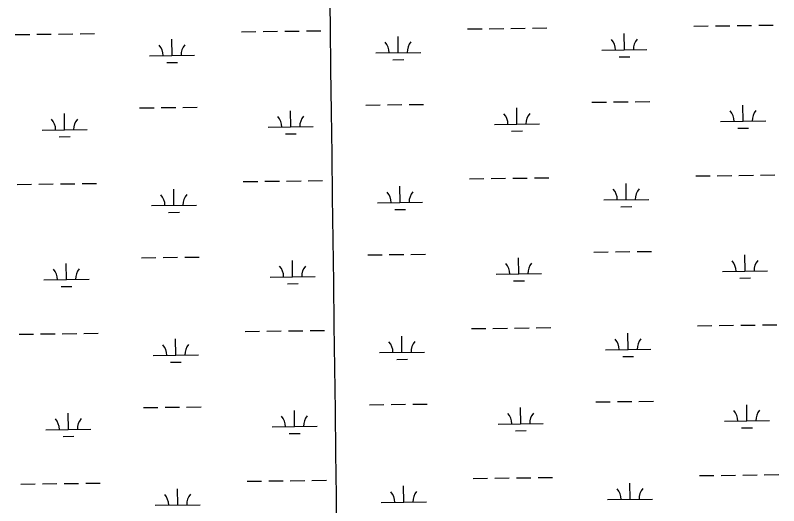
# Model space of a CAD drawing. Extents: x 3715084 to 3753216, y 488173 to 513963.
# Drawn here: x 3744854 to 3746548, y 509427 to 510516 of the extents above; entities that cross this region are included whole.
import ezdxf

# ---------------------------------------------------------------- set-up
doc = ezdxf.new("R2010")
doc.units = 0
doc.layers.add('V-GRID-MAJR', color=7, linetype='Continuous')
doc.layers.add('V-WETL-SWMP', color=7, linetype='Continuous')

msp = doc.modelspace()

# ---------------------------------------------------------------- linework, layer by layer
at = {"layer": 'V-GRID-MAJR'}
msp.add_spline([(3745765.588, 493921.13), (3745688.039, 499979.624), (3745610.465, 506040.05), (3745532.8910000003, 512100.488), (3745532.866, 512102.407)], degree=3, dxfattribs=at)
at = {"layer": 'V-WETL-SWMP'}
for p, q in [((3746360.0312431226, 510491.93494195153), (3746392.0287403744, 510492.3348217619)), ((3746408.027489, 510492.534761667), (3746440.0249862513, 510492.9346414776)), ((3746456.0237348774, 510493.13458138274), (3746488.021232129, 510493.5344611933)), ((3746504.0199807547, 510493.7344010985), (3746536.0174780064, 510494.13428090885)), ((3744854.4250071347, 510473.1190473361), (3744886.422504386, 510473.51892714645)), ((3744902.4212530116, 510473.7188670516), (3744934.4187502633, 510474.11874686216)), ((3744950.417498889, 510474.31868676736), (3744982.4149961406, 510474.71856657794)), ((3744998.4137447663, 510474.9185064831), (3745030.411242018, 510475.3183862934)), ((3745356.293752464, 510479.391012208), (3745388.2912497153, 510479.79089201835)), ((3745404.2899983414, 510479.9908319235), (3745436.2874955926, 510480.3907117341)), ((3745452.2862442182, 510480.5906516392), (3745484.2837414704, 510480.9905314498)), ((3745500.282490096, 510481.190471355), (3745532.279987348, 510481.59035116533)), ((3745858.1624977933, 510485.6629770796), (3745890.1599950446, 510486.06285688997)), ((3745906.1587436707, 510486.2627967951), (3745938.156240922, 510486.6626766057)), ((3745954.154989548, 510486.8626165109), (3745986.1524867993, 510487.26249632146)), ((3746002.151235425, 510487.4624362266), (3746034.1487326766, 510487.86231603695)), ((3746206.0854193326, 510439.2650846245), (3746205.6355538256, 510475.2622736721)), ((3745202.347928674, 510426.721154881), (3745201.8980631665, 510462.7183439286)), ((3745704.2166740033, 510432.9931197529), (3745703.766808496, 510468.9903088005)), ((3746156.089329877, 510438.64027242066), (3746256.0815087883, 510439.88989682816)), ((3745152.3518392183, 510426.09634267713), (3745252.3440181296, 510427.34596708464)), ((3745654.2205845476, 510432.368307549), (3745754.2127634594, 510433.61793195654)), ((3746194.2791877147, 510423.68533457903), (3746218.2773106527, 510423.985244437)), ((3745190.541697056, 510411.14140483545), (3745214.539819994, 510411.4413146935)), ((3745692.410442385, 510417.41336970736), (3745716.4085653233, 510417.71327956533)), ((3746134.125629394, 510322.9247735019), (3746166.1231266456, 510323.3246533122)), ((3746182.1218752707, 510323.5245932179), (3746214.119372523, 510323.92447302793)), ((3746230.1181211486, 510324.12441293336), (3746262.1156184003, 510324.5242927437)), ((3745130.3881387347, 510310.38084375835), (3745162.385635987, 510310.7807235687)), ((3745178.384384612, 510310.98066347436), (3745210.3818818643, 510311.3805432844)), ((3745226.38063049, 510311.58048318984), (3745258.3781277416, 510311.9803630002)), ((3745465.7861518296, 510268.13876145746), (3745465.3362863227, 510304.1359505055)), ((3745632.2568840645, 510316.65280863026), (3745664.2543813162, 510317.0526884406)), ((3745680.253129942, 510317.2526283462), (3745712.2506271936, 510317.6525081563)), ((3745728.249375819, 510317.8524480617), (3745760.246873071, 510318.25232787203)), ((3745967.6548971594, 510274.4107263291), (3745967.2050316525, 510310.4079153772)), ((3746469.5236424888, 510280.682691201), (3746469.0737769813, 510316.679880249)), ((3744963.917406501, 510261.86679658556), (3744963.467540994, 510297.8639856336)), ((3745917.658807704, 510273.78591412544), (3746017.650986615, 510275.0355385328)), ((3746419.5275530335, 510280.05787899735), (3746519.519731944, 510281.3075034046)), ((3744913.921317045, 510261.2419843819), (3745013.9134959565, 510262.4916087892)), ((3745415.790062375, 510267.51394925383), (3745515.7822412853, 510268.7635736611)), ((3745453.9799202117, 510252.55901141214), (3745477.97804315, 510252.8589212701)), ((3745955.848665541, 510258.8309762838), (3745979.84678848, 510259.1308861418)), ((3746457.717410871, 510265.10294115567), (3746481.715533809, 510265.4028510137)), ((3744952.1111748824, 510246.2870465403), (3744976.1092978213, 510246.58695639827)), ((3745862.3196924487, 510153.013953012), (3745894.3171897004, 510153.41383282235)), ((3745910.315938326, 510153.6137727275), (3745942.3134355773, 510154.01365253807)), ((3745958.3121842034, 510154.21359244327), (3745990.309681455, 510154.6134722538)), ((3746006.308430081, 510154.813412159), (3746038.3059273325, 510155.2132919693)), ((3746364.1884377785, 510159.28591788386), (3746396.18593503, 510159.6857976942)), ((3746412.184683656, 510159.8857375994), (3746444.182180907, 510160.28561741)), ((3746460.180929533, 510160.4855573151), (3746492.1784267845, 510160.8854371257)), ((3746508.1771754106, 510161.08537703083), (3746540.174672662, 510161.4852568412)), ((3744858.58220179, 510140.4700232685), (3744890.5796990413, 510140.8699030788)), ((3744906.5784476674, 510141.06984298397), (3744938.5759449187, 510141.46972279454)), ((3744954.5746935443, 510141.6696626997), (3744986.5721907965, 510142.06954251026)), ((3745002.570939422, 510142.26948241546), (3745034.568436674, 510142.6693622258)), ((3745360.45094712, 510146.74198814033), (3745392.448444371, 510147.1418679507)), ((3745408.447192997, 510147.3418078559), (3745440.4446902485, 510147.74168766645)), ((3745456.443438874, 510147.9416275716), (3745488.440936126, 510148.34150738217)), ((3745504.4396847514, 510148.5414472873), (3745536.437182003, 510148.94132709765)), ((3745708.373868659, 510100.3440956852), (3745707.924003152, 510136.34128473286)), ((3746210.242613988, 510106.6160605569), (3746209.792748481, 510142.6132496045)), ((3745206.5051233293, 510094.0721308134), (3745206.055257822, 510130.06931986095)), ((3745658.3777792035, 510099.71928348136), (3745758.369958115, 510100.9689078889)), ((3746160.2465245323, 510105.99124835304), (3746260.238703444, 510107.24087276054)), ((3745156.5090338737, 510093.4473186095), (3745256.5012127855, 510094.696943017)), ((3745696.5676370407, 510084.76434563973), (3745720.565759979, 510085.0642554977)), ((3746198.43638237, 510091.03631051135), (3746222.434505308, 510091.3362203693)), ((3745194.6988917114, 510078.4923807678), (3745218.6970146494, 510078.7922906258)), ((3745636.4140787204, 509984.00378456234), (3745668.4115759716, 509984.4036643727)), ((3745684.4103245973, 509984.60360427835), (3745716.407821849, 509985.0034840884)), ((3745732.4065704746, 509985.20342399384), (3745764.4040677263, 509985.6033038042)), ((3746138.2828240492, 509990.275749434), (3746170.280321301, 509990.67562924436)), ((3746186.279069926, 509990.87556914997), (3746218.2765671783, 509991.2754489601)), ((3746234.275315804, 509991.4753888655), (3746266.2728130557, 509991.8752686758)), ((3746473.680837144, 509948.03366713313), (3746473.2309716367, 509984.03085618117)), ((3744968.074601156, 509929.2177725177), (3744967.624735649, 509965.21496156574)), ((3745134.54533339, 509977.7318196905), (3745166.5428306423, 509978.13169950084)), ((3745182.5415792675, 509978.33163940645), (3745214.5390765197, 509978.73151921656)), ((3745230.5378251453, 509978.93145912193), (3745262.535322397, 509979.3313389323)), ((3745469.943346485, 509935.48973738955), (3745469.493480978, 509971.48692643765)), ((3745971.8120918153, 509941.7617022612), (3745971.362226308, 509977.75889130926)), ((3746423.684747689, 509947.40885492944), (3746523.6769265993, 509948.65847933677)), ((3745419.9472570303, 509934.8649251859), (3745519.9394359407, 509936.11454959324)), ((3745921.8160023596, 509941.1368900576), (3746021.8081812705, 509942.38651446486)), ((3746461.874605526, 509932.4539170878), (3746485.872728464, 509932.7538269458)), ((3744918.0785117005, 509928.59296031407), (3745018.070690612, 509929.84258472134)), ((3744956.268369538, 509913.6380224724), (3744980.2664924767, 509913.93793233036)), ((3745458.137114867, 509919.9099873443), (3745482.1352378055, 509920.20989720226)), ((3745960.005860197, 509926.1819522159), (3745984.0039831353, 509926.4818620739)), ((3746512.334370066, 509828.436352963), (3746544.331867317, 509828.8362327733)), ((3745364.6081417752, 509814.0929640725), (3745396.6056390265, 509814.4928438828)), ((3745412.6043876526, 509814.69278378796), (3745444.601884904, 509815.09266359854)), ((3745460.60063353, 509815.29260350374), (3745492.598130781, 509815.6924833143)), ((3745508.596879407, 509815.89242321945), (3745540.5943766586, 509816.2923030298)), ((3745866.476887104, 509820.3649289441), (3745898.474384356, 509820.76480875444)), ((3745914.4731329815, 509820.96474865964), (3745946.4706302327, 509821.3646284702)), ((3745962.469378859, 509821.56456837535), (3745994.4668761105, 509821.9644481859)), ((3746010.465624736, 509822.16438809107), (3746042.463121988, 509822.5642679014)), ((3746368.345632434, 509826.636893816), (3746400.3431296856, 509827.03677362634)), ((3746416.3418783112, 509827.2367135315), (3746448.339375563, 509827.63659334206)), ((3746464.3381241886, 509827.83653324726), (3746496.33562144, 509828.23641305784)), ((3744862.7393964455, 509807.8209992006), (3744894.7368936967, 509808.2208790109)), ((3744910.735642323, 509808.4208189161), (3744942.733139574, 509808.8206987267)), ((3744958.7318881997, 509809.02063863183), (3744990.729385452, 509809.4205184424)), ((3745006.7281340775, 509809.62045834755), (3745038.725631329, 509810.0203381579)), ((3745210.6623179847, 509761.42310674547), (3745210.2124524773, 509797.42029579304)), ((3745712.5310633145, 509767.6950716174), (3745712.0811978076, 509803.69226066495)), ((3746214.3998086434, 509773.96703648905), (3746213.9499431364, 509809.9642255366)), ((3745160.666228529, 509760.7982945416), (3745260.658407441, 509762.04791894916)), ((3745662.534973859, 509767.0702594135), (3745762.52715277, 509768.319883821)), ((3746164.4037191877, 509773.3422242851), (3746264.3958980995, 509774.5918486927)), ((3745198.856086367, 509745.8433567), (3745222.854209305, 509746.14326655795)), ((3745700.724831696, 509752.1153215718), (3745724.7229546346, 509752.4152314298)), ((3746202.5935770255, 509758.3872864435), (3746226.5916999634, 509758.6871963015)), ((3746238.4325104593, 509658.82636479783), (3746270.430007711, 509659.2262446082)), ((3745138.7025280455, 509645.0827956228), (3745170.7000252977, 509645.48267543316)), ((3745186.698773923, 509645.6826153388), (3745218.696271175, 509646.08249514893)), ((3745234.6950198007, 509646.2824350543), (3745266.6925170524, 509646.68231486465)), ((3745640.571273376, 509651.3547604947), (3745672.568770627, 509651.75464030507)), ((3745688.5675192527, 509651.9545802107), (3745720.5650165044, 509652.3544600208)), ((3745736.56376513, 509652.5543999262), (3745768.5612623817, 509652.95427973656)), ((3745975.9692864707, 509609.1126781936), (3745975.5194209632, 509645.10986724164)), ((3746142.4400187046, 509657.62672536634), (3746174.4375159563, 509658.0266051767)), ((3746190.436264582, 509658.22654508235), (3746222.4337618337, 509658.62642489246)), ((3746477.8380317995, 509615.38464306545), (3746477.388166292, 509651.3818321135)), ((3744972.2317958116, 509596.56874845), (3744971.7819303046, 509632.5659374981)), ((3745474.1005411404, 509602.84071332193), (3745473.6506756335, 509638.83790236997)), ((3745925.973197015, 509608.4878659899), (3746025.965375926, 509609.73749039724)), ((3746427.8419423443, 509614.7598308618), (3746527.834121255, 509616.0094552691)), ((3744922.2357063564, 509595.9439362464), (3745022.227885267, 509597.1935606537)), ((3745424.1044516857, 509602.2159011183), (3745524.096630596, 509603.46552552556)), ((3745964.1630548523, 509593.5329281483), (3745988.1611777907, 509593.83283800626)), ((3746466.0318001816, 509599.8048930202), (3746490.0299231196, 509600.10480287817)), ((3744960.425564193, 509580.98899840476), (3744984.423687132, 509581.28890826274)), ((3745462.2943095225, 509587.2609632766), (3745486.292432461, 509587.56087313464)), ((3746014.622819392, 509489.51536402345), (3746046.6203166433, 509489.9152438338)), ((3746372.5028270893, 509493.9878697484), (3746404.500324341, 509494.3877495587)), ((3746420.4990729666, 509494.58768946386), (3746452.4965702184, 509494.98756927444)), ((3746468.495318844, 509495.1875091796), (3746500.4928160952, 509495.58738899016)), ((3746516.4915647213, 509495.78732889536), (3746548.4890619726, 509496.1872087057)), ((3744866.896591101, 509475.17197513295), (3744898.894088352, 509475.5718549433)), ((3744914.892836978, 509475.77179484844), (3744946.8903342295, 509476.171674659)), ((3744962.889082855, 509476.3716145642), (3744994.8865801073, 509476.7714943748)), ((3745010.885328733, 509476.9714342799), (3745042.8828259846, 509477.37131409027)), ((3745368.7653364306, 509481.44394000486), (3745400.7628336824, 509481.84381981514)), ((3745416.761582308, 509482.04375972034), (3745448.7590795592, 509482.4436395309)), ((3745464.7578281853, 509482.64357943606), (3745496.7553254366, 509483.04345924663)), ((3745512.754074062, 509483.24339915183), (3745544.751571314, 509483.6432789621)), ((3745870.6340817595, 509487.7159048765), (3745902.631579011, 509488.1157846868)), ((3745918.630327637, 509488.31572459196), (3745950.627824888, 509488.71560440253)), ((3745966.626573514, 509488.91554430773), (3745998.624070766, 509489.3154241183)), ((3746218.557003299, 509441.31801242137), (3746218.107137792, 509477.31520146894)), ((3745214.81951264, 509428.77408267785), (3745214.369647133, 509464.7712717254)), ((3745716.68825797, 509435.04604754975), (3745716.238392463, 509471.0432365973)), ((3746168.560913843, 509440.6932002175), (3746268.553092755, 509441.942824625)), ((3745164.8234231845, 509428.149270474), (3745264.8156020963, 509429.3988948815)), ((3745666.6921685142, 509434.4212353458), (3745766.6843474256, 509435.6708597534))]:
    msp.add_line(p, q, dxfattribs=at)
for centre, radius, start, end in [((3745648.9721252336, 510432.77755664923), 35.24628790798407, 359.94418061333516, 41.4878389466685), ((3745759.44935624, 510434.15821507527), 35.246287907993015, 139.944177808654, 181.48783614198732), ((3746150.8408705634, 510439.04952152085), 35.24628790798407, 359.94418061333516, 41.4878389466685), ((3746261.31810157, 510440.4301799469), 35.246287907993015, 139.944177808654, 181.48783614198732), ((3745147.1033799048, 510426.5055917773), 35.24628790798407, 359.94418061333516, 41.4878389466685), ((3745257.5806109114, 510427.88625020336), 35.246287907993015, 139.944177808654, 181.48783614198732), ((3746414.279093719, 510280.46712809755), 35.24628790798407, 359.94418061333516, 41.4878389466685), ((3746524.756324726, 510281.8477865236), 35.246287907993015, 139.944177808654, 181.48783614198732), ((3745410.5416030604, 510267.923198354), 35.24628790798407, 359.94418061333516, 41.4878389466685), ((3745521.0188340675, 510269.30385678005), 35.246287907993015, 139.944177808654, 181.48783614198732), ((3745912.4103483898, 510274.19516322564), 35.24628790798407, 359.94418061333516, 41.4878389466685), ((3746022.8875793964, 510275.5758216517), 35.246287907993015, 139.944177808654, 181.48783614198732), ((3744908.672857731, 510261.6512334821), 35.24628790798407, 359.94418061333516, 41.4878389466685), ((3745019.1500887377, 510263.0318919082), 35.246287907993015, 139.944177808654, 181.48783614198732), ((3745151.26057456, 510093.8565677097), 35.24628790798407, 359.94418061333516, 41.4878389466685), ((3745261.7378055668, 510095.23722613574), 35.246287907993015, 139.944177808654, 181.48783614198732), ((3745653.1293198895, 510100.12853258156), 35.24628790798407, 359.94418061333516, 41.4878389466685), ((3745763.606550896, 510101.50919100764), 35.246287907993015, 139.944177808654, 181.48783614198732), ((3746154.998065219, 510106.4004974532), 35.24628790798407, 359.94418061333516, 41.4878389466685), ((3746265.4752962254, 510107.78115587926), 35.246287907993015, 139.944177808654, 181.48783614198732), ((3745916.567543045, 509941.5461391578), 35.24628790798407, 359.94418061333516, 41.4878389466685), ((3746027.0447740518, 509942.9267975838), 35.246287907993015, 139.944177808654, 181.48783614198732), ((3746418.4362883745, 509947.8181040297), 35.24628790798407, 359.94418061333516, 41.4878389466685), ((3746528.9135193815, 509949.1987624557), 35.246287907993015, 139.944177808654, 181.48783614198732), ((3744912.8300523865, 509929.00220941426), 35.24628790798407, 359.94418061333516, 41.4878389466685), ((3745023.307283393, 509930.3828678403), 35.246287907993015, 139.944177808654, 181.48783614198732), ((3745414.698797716, 509935.2741742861), 35.24628790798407, 359.94418061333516, 41.4878389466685), ((3745525.176028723, 509936.6548327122), 35.246287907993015, 139.944177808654, 181.48783614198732), ((3746159.1552598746, 509773.7514733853), 35.24628790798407, 359.94418061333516, 41.4878389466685), ((3746269.6324908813, 509775.1321318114), 35.246287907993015, 139.944177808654, 181.48783614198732), ((3745155.4177692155, 509761.2075436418), 35.24628790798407, 359.94418061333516, 41.4878389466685), ((3745265.895000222, 509762.5882020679), 35.246287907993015, 139.944177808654, 181.48783614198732), ((3745657.286514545, 509767.4795085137), 35.24628790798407, 359.94418061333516, 41.4878389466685), ((3745767.7637455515, 509768.86016693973), 35.246287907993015, 139.944177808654, 181.48783614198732), ((3745418.855992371, 509602.6251502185), 35.24628790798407, 359.94418061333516, 41.4878389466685), ((3745529.3332233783, 509604.0058086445), 35.246287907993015, 139.944177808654, 181.48783614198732), ((3745920.7247377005, 509608.89711509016), 35.24628790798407, 359.94418061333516, 41.4878389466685), ((3746031.201968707, 509610.2777735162), 35.246287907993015, 139.944177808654, 181.48783614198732), ((3746422.59348303, 509615.169079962), 35.24628790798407, 359.94418061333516, 41.4878389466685), ((3746533.070714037, 509616.5497383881), 35.246287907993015, 139.944177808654, 181.48783614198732), ((3744916.987247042, 509596.35318534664), 35.24628790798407, 359.94418061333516, 41.4878389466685), ((3745027.4644780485, 509597.7338437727), 35.246287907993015, 139.944177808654, 181.48783614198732), ((3745661.4437092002, 509434.8304844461), 35.24628790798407, 359.94418061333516, 41.4878389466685), ((3745771.920940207, 509436.2111428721), 35.246287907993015, 139.944177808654, 181.48783614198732), ((3746163.31245453, 509441.1024493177), 35.24628790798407, 359.94418061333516, 41.4878389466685), ((3746273.7896855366, 509442.4831077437), 35.246287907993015, 139.944177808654, 181.48783614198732), ((3745159.574963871, 509428.5585195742), 35.24628790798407, 359.94418061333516, 41.4878389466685), ((3745270.0521948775, 509429.9391780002), 35.246287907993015, 139.944177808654, 181.48783614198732)]:
    msp.add_arc(centre, radius, start, end, dxfattribs=at)

doc.saveas('drawing.dxf')
